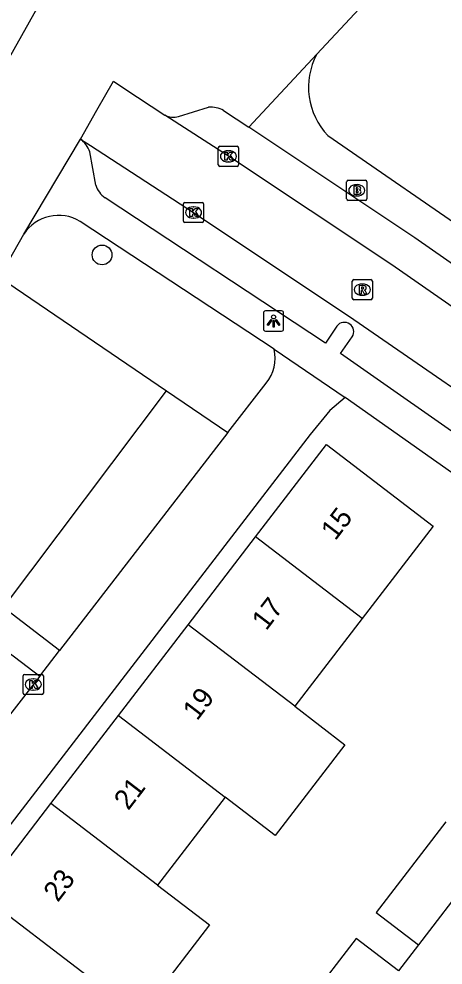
# Model space of a CAD drawing. Extents: x 159040 to 160094, y 381214 to 382518.
# Drawn here: x 159247.56 to 159268.6, y 381595.27 to 381642.29 of the extents above; entities that cross this region are included whole.
import ezdxf

# ---------------------------------------------------------------- set-up
doc = ezdxf.new("R2010")
doc.units = 0
for name, color, linetype in [('IMGEO_Boom', 7, 'Continuous'), ('IMGEO_Brandkraan', 7, 'Continuous'), ('IMGEO_Groenvoorziening', 7, 'Continuous'), ('IMGEO_Kolk', 7, 'Continuous'), ('IMGEO_Lichtpunt', 7, 'Continuous'), ('IMGEO_Pand', 7, 'Continuous'), ('IMGEO_Pand_nummerreeks', 7, 'Continuous'), ('IMGEO_Rijbaan_lokaal_open', 7, 'Continuous'), ('IMGEO_Rioolput', 7, 'Continuous'), ('IMGEO_Voetpad_open', 7, 'Continuous')]:
    doc.layers.add(name, color=color, linetype=linetype)

msp = doc.modelspace()

# ---------------------------------------------------------------- linework, layer by layer
at = {"layer": 'IMGEO_Boom'}
msp.add_circle((159251.682, 381630.56), 0.489, dxfattribs=at)
at = {"layer": 'IMGEO_Brandkraan'}
for p, q in [((159263.819, 381633.346), (159263.819, 381634.198)), ((159263.894, 381634.272), (159264.746, 381634.272)), ((159264.307, 381634.052), (159264.332, 381634.052)), ((159264.82, 381634.198), (159264.82, 381633.346)), ((159264.746, 381633.272), (159263.894, 381633.272)), ((159264.33, 381633.492), (159264.305, 381633.492))]:
    msp.add_line(p, q, dxfattribs=at)
for points in [[(159263.819, 381633.346), (159263.819, 381634.198)], [(159263.894, 381634.272), (159264.746, 381634.272)], [(159264.167, 381633.972), (159264.167, 381633.572), (159264.38, 381633.572)], [(159264.398, 381633.972), (159264.167, 381633.972)], [(159264.82, 381634.198), (159264.82, 381633.346)], [(159264.346, 381633.891), (159264.292, 381633.891), (159264.292, 381633.815)], [(159264.292, 381633.815), (159264.345, 381633.815)], [(159264.354, 381633.739), (159264.292, 381633.739), (159264.292, 381633.658)], [(159264.292, 381633.658), (159264.354, 381633.658)], [(159264.746, 381633.272), (159263.894, 381633.272)]]:
    msp.add_lwpolyline(points, dxfattribs=at)
for centre, radius, start, end in [((159263.896, 381634.196), 0.0765, 91.552, 178.448), ((159263.896, 381634.196), 0.0765, 91.552, 178.448), ((159264.402, 381633.827), 0.145, 59.4692, 91.5367), ((159264.744, 381634.196), 0.0765, 1.552, 88.448), ((159264.744, 381634.196), 0.0765, 1.552, 88.448), ((159264.347, 381633.853), 0.0379, 267.8285, 90.9355), ((159264.355, 381633.698), 0.0404, 269.8759, 90.5077), ((159264.386, 381633.823), 0.251, 268.6676, 293.5347), ((159264.427, 381633.874), 0.0922, 285.5137, 58.1501), ((159264.432, 381633.682), 0.105, 301.3115, 78.989), ((159263.896, 381633.348), 0.0765, 181.552, 268.448), ((159263.896, 381633.348), 0.0765, 181.552, 268.448), ((159264.744, 381633.348), 0.0765, 271.552, 358.448), ((159264.744, 381633.348), 0.0765, 271.552, 358.448)]:
    msp.add_arc(centre, radius, start, end, dxfattribs=at)
for centre, major_axis, ratio, start_param, end_param in [((159264.306, 381633.772), (-0.387, 0.002), 0.722429, 4.712389, 7.853982), ((159264.331, 381633.772), (-0.39, 0.002), 0.717154, 1.570796, 4.712389)]:
    msp.add_ellipse(centre, major_axis=major_axis, ratio=ratio, start_param=start_param, end_param=end_param, dxfattribs=at)
at = {"layer": 'IMGEO_Groenvoorziening'}
for points in [[(159246.583, 381629.452), (159254.888, 381623.803)], [(159246.793, 381613.04), (159254.888, 381623.803)], [(159254.888, 381623.803), (159257.927, 381621.736)]]:
    msp.add_lwpolyline(points, dxfattribs=at)
at = {"layer": 'IMGEO_Kolk'}
for p, q in [((159257.451, 381635.035), (159257.451, 381635.887)), ((159257.526, 381635.961), (159258.378, 381635.961)), ((159258.452, 381635.887), (159258.452, 381635.035)), ((159257.939, 381635.741), (159257.964, 381635.741)), ((159258.378, 381634.961), (159257.526, 381634.961)), ((159257.962, 381635.181), (159257.937, 381635.181)), ((159255.722, 381632.242), (159255.722, 381633.094)), ((159255.797, 381633.168), (159256.649, 381633.168)), ((159256.723, 381633.094), (159256.723, 381632.242)), ((159256.21, 381632.948), (159256.235, 381632.948)), ((159256.649, 381632.168), (159255.797, 381632.168)), ((159256.233, 381632.388), (159256.208, 381632.388)), ((159247.77, 381608.79), (159247.77, 381609.642)), ((159247.845, 381609.716), (159248.697, 381609.716)), ((159248.771, 381609.642), (159248.771, 381608.79)), ((159248.258, 381609.496), (159248.283, 381609.496)), ((159248.697, 381608.716), (159247.845, 381608.716)), ((159248.281, 381608.936), (159248.256, 381608.936))]:
    msp.add_line(p, q, dxfattribs=at)
for points in [[(159257.451, 381635.035), (159257.451, 381635.887)], [(159257.526, 381635.961), (159258.378, 381635.961)], [(159258.452, 381635.887), (159258.452, 381635.035)], [(159257.772, 381635.661), (159257.895, 381635.661), (159257.895, 381635.51), (159258.025, 381635.661), (159258.189, 381635.661), (159258.043, 381635.51), (159258.196, 381635.261), (159258.044, 381635.261), (159257.959, 381635.425), (159257.895, 381635.358), (159257.895, 381635.261), (159257.772, 381635.261), (159257.772, 381635.661)], [(159258.378, 381634.961), (159257.526, 381634.961)], [(159255.722, 381632.242), (159255.722, 381633.094)], [(159255.797, 381633.168), (159256.649, 381633.168)], [(159256.723, 381633.094), (159256.723, 381632.242)], [(159256.043, 381632.868), (159256.166, 381632.868), (159256.166, 381632.717), (159256.296, 381632.868), (159256.46, 381632.868), (159256.314, 381632.717), (159256.467, 381632.468), (159256.315, 381632.468), (159256.23, 381632.632), (159256.166, 381632.565), (159256.166, 381632.468), (159256.043, 381632.468), (159256.043, 381632.868)], [(159256.649, 381632.168), (159255.797, 381632.168)], [(159247.77, 381608.79), (159247.77, 381609.642)], [(159247.845, 381609.716), (159248.697, 381609.716)], [(159248.771, 381609.642), (159248.771, 381608.79)], [(159248.091, 381609.416), (159248.214, 381609.416), (159248.214, 381609.265), (159248.344, 381609.416), (159248.508, 381609.416), (159248.362, 381609.265), (159248.515, 381609.016), (159248.363, 381609.016), (159248.278, 381609.18), (159248.214, 381609.113), (159248.214, 381609.016), (159248.091, 381609.016), (159248.091, 381609.416)], [(159248.697, 381608.716), (159247.845, 381608.716)]]:
    msp.add_lwpolyline(points, dxfattribs=at)
for centre, start, end in [((159257.528, 381635.885), 91.552, 178.448), ((159257.528, 381635.885), 91.552, 178.448), ((159258.376, 381635.885), 1.552, 88.448), ((159258.376, 381635.885), 1.552, 88.448), ((159257.528, 381635.037), 181.552, 268.448), ((159257.528, 381635.037), 181.552, 268.448), ((159258.376, 381635.037), 271.552, 358.448), ((159258.376, 381635.037), 271.552, 358.448), ((159255.799, 381633.092), 91.552, 178.448), ((159255.799, 381633.092), 91.552, 178.448), ((159256.647, 381633.092), 1.552, 88.448), ((159256.647, 381633.092), 1.552, 88.448), ((159255.799, 381632.244), 181.552, 268.448), ((159255.799, 381632.244), 181.552, 268.448), ((159256.647, 381632.244), 271.552, 358.448), ((159256.647, 381632.244), 271.552, 358.448), ((159247.847, 381609.64), 91.552, 178.448), ((159247.847, 381609.64), 91.552, 178.448), ((159248.695, 381609.64), 1.552, 88.448), ((159248.695, 381609.64), 1.552, 88.448), ((159247.847, 381608.792), 181.552, 268.448), ((159247.847, 381608.792), 181.552, 268.448), ((159248.695, 381608.792), 271.552, 358.448), ((159248.695, 381608.792), 271.552, 358.448)]:
    msp.add_arc(centre, 0.0765, start, end, dxfattribs=at)
for centre, major_axis, ratio, start_param, end_param in [((159257.938, 381635.461), (-0.387, 0.002), 0.722429, 4.712389, 7.853982), ((159257.963, 381635.461), (-0.39, 0.002), 0.717154, 1.570796, 4.712389), ((159256.209, 381632.668), (-0.387, 0.002), 0.722429, 4.712389, 7.853982), ((159256.234, 381632.668), (-0.39, 0.002), 0.717154, 1.570796, 4.712389), ((159248.257, 381609.216), (-0.387, 0.002), 0.722429, 4.712389, 7.853982), ((159248.282, 381609.216), (-0.39, 0.002), 0.717154, 1.570796, 4.712389)]:
    msp.add_ellipse(centre, major_axis=major_axis, ratio=ratio, start_param=start_param, end_param=end_param, dxfattribs=at)
at = {"layer": 'IMGEO_Lichtpunt'}
for p, q in [((159259.692, 381627.681), (159259.692, 381626.874)), ((159259.692, 381627.681), (159259.692, 381626.874)), ((159260.594, 381627.776), (159259.786, 381627.776)), ((159260.594, 381627.776), (159259.786, 381627.776)), ((159260.688, 381626.874), (159260.688, 381627.681)), ((159260.688, 381626.874), (159260.688, 381627.681)), ((159259.786, 381626.78), (159260.594, 381626.78)), ((159259.786, 381626.78), (159260.594, 381626.78))]:
    msp.add_line(p, q, dxfattribs=at)
for points in [[(159260.066, 381627.345), (159260.105, 381627.317), (159259.917, 381627.055), (159259.879, 381627.082), (159260.066, 381627.345)], [(159260.168, 381627.297), (159260.215, 381627.297), (159260.215, 381626.975), (159260.168, 381626.975), (159260.168, 381627.297)], [(159260.278, 381627.317), (159260.316, 381627.344), (159260.503, 381627.082), (159260.464, 381627.054), (159260.278, 381627.317)]]:
    msp.add_lwpolyline(points, dxfattribs=at)
msp.add_circle((159260.191, 381627.479), 0.0994, dxfattribs=at)
for centre, start, end in [((159259.786, 381627.681), 90, 180), ((159259.786, 381627.681), 90, 180), ((159260.594, 381627.681), 0, 90), ((159260.594, 381627.681), 0, 90), ((159259.786, 381626.874), 180, 270), ((159259.786, 381626.874), 180, 270), ((159260.594, 381626.874), 270, 0), ((159260.594, 381626.874), 270, 360)]:
    msp.add_arc(centre, 0.0946, start, end, dxfattribs=at)
at = {"layer": 'IMGEO_Pand'}
for points in [[(159259.296, 381616.552), (159262.812, 381621.141), (159268.105, 381617.085), (159264.589, 381612.497)], [(159255.951, 381612.187), (159259.296, 381616.552)], [(159264.589, 381612.497), (159259.296, 381616.552)], [(159264.589, 381612.497), (159261.244, 381608.132)], [(159252.495, 381607.678), (159255.951, 381612.187)], [(159261.244, 381608.132), (159255.951, 381612.187)], [(159261.244, 381608.132), (159263.733, 381606.225), (159260.278, 381601.716), (159257.789, 381603.622)], [(159249.144, 381603.304), (159252.495, 381607.678)], [(159252.495, 381607.678), (159257.789, 381603.622)], [(159257.789, 381603.622), (159254.438, 381599.249)], [(159245.671, 381598.772), (159249.144, 381603.304)], [(159254.438, 381599.249), (159249.144, 381603.304)], [(159268.732, 381602.396), (159265.276, 381597.886), (159267.38, 381596.273)], [(159254.438, 381599.249), (159257.012, 381597.277), (159253.539, 381592.743), (159250.964, 381594.716)], [(159269.953, 381599.63), (159267.38, 381596.273)], [(159250.964, 381594.716), (159245.671, 381598.772)], [(159266.393, 381594.985), (159264.289, 381596.598), (159261.926, 381593.514)]]:
    msp.add_lwpolyline(points, dxfattribs=at)
at = {"layer": 'IMGEO_Rijbaan_lokaal_open'}
for points in [[(159250.159, 381645.899), (159250.029, 381645.71), (159248.972, 381643.759), (159246, 381638.47), (159244.937, 381636.725), (159244.844, 381636.563)], [(159250.607, 381636.319), (159251.425, 381637.759), (159252.243, 381639.199), (159252.767, 381638.853), (159254.798, 381637.51)], [(159280.745, 381619.752), (159275.303, 381623.62), (159266.057, 381630.071), (159257.951, 381635.46), (159254.798, 381637.51)], [(159250.607, 381636.319), (159251.111, 381636), (159256.223, 381632.669), (159264.181, 381627.346), (159273.379, 381620.99), (159278.802, 381617.139)]]:
    msp.add_lwpolyline(points, dxfattribs=at)
at = {"layer": 'IMGEO_Rioolput'}
for p, q in [((159264.171, 381629.334), (159265.023, 381629.334)), ((159264.096, 381628.408), (159264.096, 381629.26)), ((159264.584, 381629.114), (159264.609, 381629.114)), ((159265.097, 381629.26), (159265.097, 381628.408)), ((159265.023, 381628.334), (159264.171, 381628.334)), ((159264.607, 381628.554), (159264.582, 381628.554))]:
    msp.add_line(p, q, dxfattribs=at)
for points in [[(159264.171, 381629.334), (159265.023, 381629.334)], [(159264.096, 381628.408), (159264.096, 381629.26)], [(159264.685, 381629.032), (159264.433, 381629.034), (159264.433, 381628.634)], [(159264.433, 381628.634), (159264.557, 381628.634), (159264.557, 381628.796), (159264.568, 381628.796)], [(159264.611, 381628.953), (159264.557, 381628.953), (159264.557, 381628.872)], [(159264.557, 381628.872), (159264.609, 381628.872)], [(159265.097, 381629.26), (159265.097, 381628.408)], [(159265.023, 381628.334), (159264.171, 381628.334)], [(159264.615, 381628.767), (159264.686, 381628.634), (159264.826, 381628.634), (159264.761, 381628.76)]]:
    msp.add_lwpolyline(points, dxfattribs=at)
for centre, radius, start, end in [((159264.173, 381629.258), 0.0765, 91.552, 178.448), ((159264.173, 381629.258), 0.0765, 91.552, 178.448), ((159265.021, 381629.258), 0.0765, 1.552, 88.448), ((159265.021, 381629.258), 0.0765, 1.552, 88.448), ((159264.567, 381628.743), 0.0533, 26.0293, 88.6989), ((159264.593, 381629.061), 0.19, 274.7715, 282.9687), ((159264.617, 381628.857), 0.0964, 77.0061, 93.1865), ((159264.631, 381628.914), 0.0378, 276.6634, 79.6772), ((159264.684, 381628.922), 0.109, 350.3612, 89.416), ((159264.682, 381628.922), 0.112, 277.5842, 350.9817), ((159264.666, 381628.707), 0.108, 29.5134, 73.7905), ((159264.173, 381628.41), 0.0765, 181.552, 268.448), ((159264.173, 381628.41), 0.0765, 181.552, 268.448), ((159265.021, 381628.41), 0.0765, 271.552, 358.448), ((159265.021, 381628.41), 0.0765, 271.552, 358.448)]:
    msp.add_arc(centre, radius, start, end, dxfattribs=at)
for centre, major_axis, ratio, start_param, end_param in [((159264.583, 381628.834), (-0.387, 0.002), 0.722429, 4.712389, 7.853982), ((159264.608, 381628.834), (-0.39, 0.002), 0.717154, 1.570796, 4.712389)]:
    msp.add_ellipse(centre, major_axis=major_axis, ratio=ratio, start_param=start_param, end_param=end_param, dxfattribs=at)
at = {"layer": 'IMGEO_Voetpad_open'}
for points in [[(159267.948, 381646.568), (159262.336, 381640.53)], [(159258.963, 381636.901), (159262.336, 381640.53)], [(159255.479, 381637.441), (159256.968, 381637.901)], [(159257.71, 381637.736), (159258.963, 381636.901)], [(159280.829, 381621.894), (159267.196, 381631.416), (159258.963, 381636.901)], [(159247.797, 381631.594), (159250.607, 381636.319)], [(159262.89, 381636.491), (159270.616, 381631.167)], [(159251.37, 381634.024), (159251.075, 381635.676)], [(159263.336, 381627.025), (159262.761, 381626.178), (159251.833, 381633.402)], [(159260.225, 381625.874), (159250.602, 381632.226)], [(159246.583, 381629.452), (159247.797, 381631.594)], [(159277.834, 381615.624), (159263.519, 381625.67), (159264.096, 381626.494)], [(159260.225, 381625.874), (159263.752, 381623.481)], [(159257.927, 381621.736), (159259.818, 381624.187)], [(159263.752, 381623.481), (159262.981, 381622.833), (159262.015, 381621.636), (159227.754, 381577.026)], [(159279.525, 381612.324), (159263.752, 381623.481)], [(159257.927, 381621.736), (159249.573, 381610.904)], [(159249.573, 381610.904), (159246.793, 381613.04)], [(159245.71, 381611.823), (159248.591, 381609.63)], [(159248.591, 381609.63), (159249.573, 381610.904)], [(159248.591, 381609.63), (159241.102, 381600.002), (159235.905, 381593.326)], [(159267.38, 381596.273), (159266.393, 381594.985)]]:
    msp.add_lwpolyline(points, dxfattribs=at)
for centre, radius, start, end in [((159265.409, 381638.894), 3.482, 151.9736, 223.6466), ((159257.079, 381636.651), 1.255, 59.8294, 95.0966), ((159255.228, 381638.357), 0.949, 243.0848, 285.3441), ((159249.857, 381635.281), 1.281, 17.958, 54.1391), ((159252.497, 381634.38), 1.182, 197.5131, 235.8129), ((159249.527, 381630.455), 2.071, 58.7432, 146.6516), ((159263.706, 381626.746), 0.464, 327.1357, 142.9815), ((159258.328, 381625.439), 1.946, 319.9628, 12.9096)]:
    msp.add_arc(centre, radius, start, end, dxfattribs=at)

# ---------------------------------------------------------------- texts
at = {"layer": 'IMGEO_Pand_nummerreeks'}
for s, p in [('15', (159263.255, 381616.325)), ('17', (159259.827, 381611.852)), ('19', (159256.399, 381607.378)), ('21', (159252.984, 381602.922)), ('23', (159249.487, 381598.359))]:
    msp.add_text(s, height=1, rotation=52.5374, dxfattribs=at).set_placement(p)

doc.saveas('drawing.dxf')
